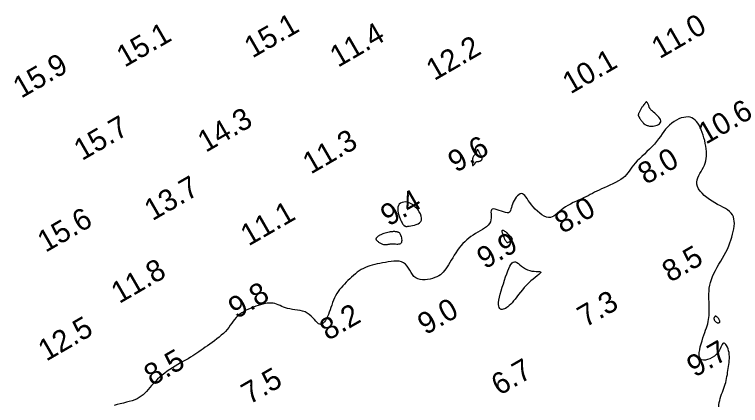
# Model space of a CAD drawing. Extents: x 3024098 to 3056816, y 418252 to 509144.
# Drawn here: x 3034767.2 to 3034935.9, y 418941.8 to 419032.6 of the extents above; entities that cross this region are included whole.
import ezdxf

# ---------------------------------------------------------------- set-up
doc = ezdxf.new("R2010")
doc.units = 0
doc.layers.add('V-CHAN-CONT-EL10', color=7, linetype='Continuous')
doc.layers.add('V-TOPO-SOUN-0911', color=7, linetype='Continuous')

msp = doc.modelspace()

# ---------------------------------------------------------------- linework, layer by layer
at = {"layer": 'V-CHAN-CONT-EL10'}
for points in [[(3034913.33, 419007.34), (3034913.39, 419007.27), (3034913.45, 419007.21), (3034913.52, 419007.16), (3034913.59, 419007.11), (3034913.67, 419007.06), (3034913.76, 419007.01), (3034913.88, 419006.96), (3034914.01, 419006.89), (3034914.17, 419006.83), (3034914.34, 419006.77), (3034914.54, 419006.72), (3034914.77, 419006.67), (3034915.02, 419006.65), (3034915.29, 419006.64), (3034915.58, 419006.67), (3034915.9, 419006.72), (3034916.22, 419006.8), (3034916.54, 419006.91), (3034916.83, 419007.05), (3034917.07, 419007.22), (3034917.26, 419007.41), (3034917.38, 419007.64), (3034917.4, 419007.89), (3034917.31, 419008.17), (3034917.15, 419008.46), (3034916.91, 419008.77), (3034916.63, 419009.07), (3034916.32, 419009.37), (3034916, 419009.65), (3034915.7, 419009.91), (3034915.44, 419010.13), (3034915.23, 419010.32), (3034915.07, 419010.47), (3034914.94, 419010.6), (3034914.85, 419010.71), (3034914.79, 419010.8), (3034914.74, 419010.9), (3034914.7, 419011.01), (3034914.66, 419011.13), (3034914.61, 419011.27), (3034914.56, 419011.42), (3034914.5, 419011.58), (3034914.43, 419011.74), (3034914.37, 419011.9), (3034914.3, 419012.03), (3034914.23, 419012.15), (3034914.16, 419012.22), (3034914.09, 419012.26), (3034914.02, 419012.27), (3034913.96, 419012.25), (3034913.89, 419012.21), (3034913.83, 419012.15), (3034913.78, 419012.08), (3034913.73, 419012.01), (3034913.68, 419011.94), (3034913.64, 419011.88), (3034913.6, 419011.83), (3034913.56, 419011.78), (3034913.53, 419011.73), (3034913.48, 419011.68), (3034913.44, 419011.63), (3034913.39, 419011.56), (3034913.33, 419011.48), (3034913.26, 419011.39), (3034913.18, 419011.28), (3034913.09, 419011.17), (3034913, 419011.04), (3034912.91, 419010.9), (3034912.81, 419010.75), (3034912.72, 419010.6), (3034912.63, 419010.44), (3034912.55, 419010.29), (3034912.47, 419010.13), (3034912.39, 419009.97), (3034912.33, 419009.82), (3034912.27, 419009.68), (3034912.22, 419009.55), (3034912.19, 419009.43), (3034912.16, 419009.33), (3034912.14, 419009.25), (3034912.14, 419009.18), (3034912.14, 419009.13), (3034912.15, 419009.08), (3034912.17, 419009.05), (3034912.19, 419009.01), (3034912.22, 419008.97), (3034912.24, 419008.93), (3034912.27, 419008.89), (3034912.3, 419008.83), (3034912.34, 419008.77), (3034912.37, 419008.7), (3034912.42, 419008.62), (3034912.46, 419008.53), (3034912.52, 419008.43), (3034912.58, 419008.33), (3034912.66, 419008.21), (3034912.74, 419008.1), (3034912.83, 419007.97), (3034912.92, 419007.85), (3034913.01, 419007.73), (3034913.1, 419007.62), (3034913.18, 419007.52), (3034913.26, 419007.42)], [(3034873.71, 418997.51), (3034873.74, 418997.52), (3034873.78, 418997.54), (3034873.82, 418997.57), (3034873.87, 418997.61), (3034873.91, 418997.65), (3034873.96, 418997.71), (3034874.01, 418997.77), (3034874.06, 418997.84), (3034874.11, 418997.92), (3034874.16, 418997.99), (3034874.21, 418998.08), (3034874.27, 418998.15), (3034874.33, 418998.23), (3034874.39, 418998.29), (3034874.46, 418998.34), (3034874.54, 418998.38), (3034874.63, 418998.41), (3034874.72, 418998.42), (3034874.81, 418998.44), (3034874.9, 418998.45), (3034875, 418998.46), (3034875.1, 418998.47), (3034875.19, 418998.49), (3034875.29, 418998.52), (3034875.38, 418998.55), (3034875.46, 418998.59), (3034875.54, 418998.64), (3034875.62, 418998.69), (3034875.69, 418998.75), (3034875.74, 418998.81), (3034875.79, 418998.87), (3034875.82, 418998.93), (3034875.84, 418999), (3034875.85, 418999.07), (3034875.85, 418999.15), (3034875.83, 418999.23), (3034875.81, 418999.33), (3034875.77, 418999.44), (3034875.71, 418999.57), (3034875.65, 418999.7), (3034875.58, 418999.85), (3034875.5, 419000.01), (3034875.41, 419000.17), (3034875.33, 419000.32), (3034875.25, 419000.47), (3034875.17, 419000.61), (3034875.11, 419000.73), (3034875.05, 419000.82), (3034875, 419000.9), (3034874.97, 419000.97), (3034874.93, 419001.01), (3034874.91, 419001.05), (3034874.88, 419001.08), (3034874.86, 419001.1), (3034874.84, 419001.12), (3034874.82, 419001.14), (3034874.79, 419001.16), (3034874.77, 419001.17), (3034874.74, 419001.18), (3034874.72, 419001.19), (3034874.69, 419001.19), (3034874.67, 419001.18), (3034874.65, 419001.16), (3034874.63, 419001.14), (3034874.62, 419001.11), (3034874.6, 419001.07), (3034874.59, 419001.03), (3034874.58, 419000.99), (3034874.58, 419000.94), (3034874.57, 419000.9), (3034874.57, 419000.86), (3034874.57, 419000.82), (3034874.57, 419000.79), (3034874.57, 419000.76), (3034874.57, 419000.73), (3034874.57, 419000.7), (3034874.56, 419000.68), (3034874.56, 419000.66), (3034874.56, 419000.64), (3034874.55, 419000.62), (3034874.54, 419000.59), (3034874.52, 419000.57), (3034874.49, 419000.53), (3034874.46, 419000.49), (3034874.42, 419000.43), (3034874.36, 419000.36), (3034874.3, 419000.28), (3034874.22, 419000.17), (3034874.13, 419000.05), (3034874.04, 418999.92), (3034873.94, 418999.78), (3034873.85, 418999.64), (3034873.77, 418999.49), (3034873.7, 418999.35), (3034873.65, 418999.23), (3034873.61, 418999.11), (3034873.59, 418999), (3034873.59, 418998.9), (3034873.6, 418998.81), (3034873.61, 418998.72), (3034873.62, 418998.64), (3034873.64, 418998.55), (3034873.65, 418998.45), (3034873.66, 418998.36), (3034873.66, 418998.26), (3034873.65, 418998.15), (3034873.65, 418998.05), (3034873.64, 418997.95), (3034873.63, 418997.86), (3034873.62, 418997.78), (3034873.61, 418997.7), (3034873.6, 418997.64), (3034873.6, 418997.59), (3034873.6, 418997.55), (3034873.61, 418997.53), (3034873.62, 418997.51), (3034873.63, 418997.5), (3034873.65, 418997.49), (3034873.68, 418997.5)], [(3034861.76, 418985.27), (3034861.68, 418985.75), (3034861.49, 418986.26), (3034861.21, 418986.78), (3034860.87, 418987.29), (3034860.46, 418987.77), (3034860.01, 418988.19), (3034859.53, 418988.54), (3034859.04, 418988.8), (3034858.55, 418988.97), (3034858.08, 418989.04), (3034857.63, 418989.03), (3034857.22, 418988.94), (3034856.86, 418988.77), (3034856.58, 418988.53), (3034856.37, 418988.22), (3034856.25, 418987.84), (3034856.21, 418987.41), (3034856.24, 418986.95), (3034856.33, 418986.47), (3034856.45, 418985.99), (3034856.6, 418985.53), (3034856.77, 418985.1), (3034856.93, 418984.73), (3034857.09, 418984.42), (3034857.23, 418984.17), (3034857.36, 418983.97), (3034857.48, 418983.81), (3034857.58, 418983.7), (3034857.68, 418983.61), (3034857.76, 418983.54), (3034857.83, 418983.49), (3034857.89, 418983.45), (3034857.94, 418983.42), (3034858.01, 418983.39), (3034858.1, 418983.37), (3034858.22, 418983.37), (3034858.39, 418983.38), (3034858.6, 418983.4), (3034858.89, 418983.43), (3034859.25, 418983.48), (3034859.66, 418983.55), (3034860.1, 418983.65), (3034860.53, 418983.78), (3034860.94, 418983.96), (3034861.29, 418984.2), (3034861.56, 418984.49), (3034861.72, 418984.85)], [(3034855.45, 418979.32), (3034855.71, 418979.3), (3034855.98, 418979.28), (3034856.24, 418979.27), (3034856.49, 418979.29), (3034856.72, 418979.33), (3034856.91, 418979.41), (3034857.06, 418979.54), (3034857.16, 418979.72), (3034857.21, 418979.95), (3034857.22, 418980.2), (3034857.19, 418980.47), (3034857.14, 418980.75), (3034857.07, 418981.01), (3034856.98, 418981.26), (3034856.89, 418981.48), (3034856.79, 418981.65), (3034856.7, 418981.78), (3034856.6, 418981.88), (3034856.5, 418981.95), (3034856.4, 418981.99), (3034856.3, 418982.03), (3034856.19, 418982.05), (3034856.08, 418982.07), (3034855.96, 418982.09), (3034855.84, 418982.11), (3034855.71, 418982.13), (3034855.56, 418982.15), (3034855.39, 418982.15), (3034855.2, 418982.15), (3034854.99, 418982.14), (3034854.76, 418982.11), (3034854.49, 418982.07), (3034854.21, 418982.01), (3034853.9, 418981.95), (3034853.6, 418981.87), (3034853.3, 418981.79), (3034853, 418981.7), (3034852.73, 418981.61), (3034852.49, 418981.52), (3034852.28, 418981.43), (3034852.1, 418981.35), (3034851.94, 418981.26), (3034851.82, 418981.18), (3034851.71, 418981.11), (3034851.62, 418981.04), (3034851.55, 418980.97), (3034851.48, 418980.9), (3034851.42, 418980.84), (3034851.36, 418980.78), (3034851.31, 418980.73), (3034851.27, 418980.68), (3034851.23, 418980.63), (3034851.21, 418980.58), (3034851.19, 418980.53), (3034851.17, 418980.48), (3034851.17, 418980.44), (3034851.17, 418980.39), (3034851.19, 418980.34), (3034851.21, 418980.29), (3034851.25, 418980.23), (3034851.3, 418980.17), (3034851.37, 418980.1), (3034851.45, 418980.02), (3034851.55, 418979.93), (3034851.66, 418979.84), (3034851.78, 418979.73), (3034851.92, 418979.63), (3034852.07, 418979.54), (3034852.22, 418979.44), (3034852.38, 418979.36), (3034852.55, 418979.29), (3034852.71, 418979.23), (3034852.88, 418979.19), (3034853.05, 418979.17), (3034853.22, 418979.15), (3034853.39, 418979.14), (3034853.55, 418979.15), (3034853.71, 418979.16), (3034853.87, 418979.18), (3034854.01, 418979.21), (3034854.15, 418979.23), (3034854.3, 418979.26), (3034854.45, 418979.29), (3034854.61, 418979.31), (3034854.79, 418979.33), (3034854.98, 418979.34), (3034855.2, 418979.34)], [(3034881.4, 418979.87), (3034881.32, 418980.02), (3034881.23, 418980.19), (3034881.13, 418980.38), (3034881.04, 418980.59), (3034880.95, 418980.8), (3034880.86, 418981.03), (3034880.77, 418981.24), (3034880.7, 418981.46), (3034880.63, 418981.67), (3034880.57, 418981.86), (3034880.53, 418982.04), (3034880.5, 418982.19), (3034880.5, 418982.32), (3034880.51, 418982.42), (3034880.54, 418982.48), (3034880.6, 418982.51), (3034880.67, 418982.51), (3034880.76, 418982.47), (3034880.86, 418982.42), (3034880.97, 418982.36), (3034881.07, 418982.29), (3034881.17, 418982.22), (3034881.25, 418982.16), (3034881.33, 418982.11), (3034881.38, 418982.08), (3034881.43, 418982.05), (3034881.46, 418982.03), (3034881.49, 418982.01), (3034881.51, 418981.99), (3034881.52, 418981.98), (3034881.54, 418981.96), (3034881.55, 418981.94), (3034881.57, 418981.91), (3034881.59, 418981.87), (3034881.62, 418981.83), (3034881.67, 418981.77), (3034881.72, 418981.71), (3034881.8, 418981.63), (3034881.9, 418981.54), (3034882.02, 418981.43), (3034882.15, 418981.32), (3034882.29, 418981.19), (3034882.43, 418981.06), (3034882.56, 418980.92), (3034882.67, 418980.79), (3034882.75, 418980.65), (3034882.79, 418980.52), (3034882.79, 418980.4), (3034882.75, 418980.28), (3034882.68, 418980.17), (3034882.58, 418980.07), (3034882.47, 418979.97), (3034882.35, 418979.89), (3034882.23, 418979.81), (3034882.12, 418979.74), (3034882.02, 418979.68), (3034881.93, 418979.63), (3034881.85, 418979.6), (3034881.77, 418979.58), (3034881.7, 418979.58), (3034881.63, 418979.61), (3034881.56, 418979.67), (3034881.49, 418979.75)], [(3034881.56, 418972.36), (3034881.81, 418973.03), (3034882.05, 418973.62), (3034882.29, 418974.14), (3034882.54, 418974.56), (3034882.79, 418974.88), (3034883.05, 418975.09), (3034883.33, 418975.17), (3034883.63, 418975.12), (3034883.94, 418974.96), (3034884.28, 418974.73), (3034884.64, 418974.43), (3034885.03, 418974.11), (3034885.45, 418973.79), (3034885.9, 418973.5), (3034886.39, 418973.27), (3034886.9, 418973.1), (3034887.43, 418973), (3034887.95, 418972.95), (3034888.43, 418972.93), (3034888.85, 418972.91), (3034889.19, 418972.89), (3034889.42, 418972.85), (3034889.52, 418972.77), (3034889.47, 418972.63), (3034889.29, 418972.43), (3034889, 418972.18), (3034888.61, 418971.88), (3034888.16, 418971.53), (3034887.67, 418971.13), (3034887.15, 418970.7), (3034886.63, 418970.22), (3034886.13, 418969.71), (3034885.65, 418969.18), (3034885.19, 418968.63), (3034884.75, 418968.08), (3034884.32, 418967.53), (3034883.92, 418967.01), (3034883.53, 418966.51), (3034883.16, 418966.05), (3034882.81, 418965.65), (3034882.48, 418965.29), (3034882.16, 418964.98), (3034881.85, 418964.72), (3034881.56, 418964.51), (3034881.28, 418964.34), (3034881.02, 418964.21), (3034880.76, 418964.13), (3034880.52, 418964.1), (3034880.29, 418964.11), (3034880.09, 418964.18), (3034879.92, 418964.32), (3034879.78, 418964.53), (3034879.69, 418964.82), (3034879.65, 418965.2), (3034879.67, 418965.68), (3034879.75, 418966.26), (3034879.88, 418966.92), (3034880.06, 418967.65), (3034880.28, 418968.43), (3034880.52, 418969.23), (3034880.78, 418970.05), (3034881.04, 418970.85), (3034881.31, 418971.63)], [(3034930.62, 418960.97), (3034930.73, 418960.96), (3034930.82, 418960.96), (3034930.9, 418960.99), (3034930.97, 418961.02), (3034931.03, 418961.08), (3034931.07, 418961.14), (3034931.08, 418961.23), (3034931.08, 418961.32), (3034931.06, 418961.42), (3034931.02, 418961.53), (3034930.97, 418961.64), (3034930.91, 418961.76), (3034930.83, 418961.87), (3034930.76, 418961.98), (3034930.68, 418962.09), (3034930.6, 418962.19), (3034930.51, 418962.28), (3034930.43, 418962.36), (3034930.35, 418962.42), (3034930.27, 418962.47), (3034930.19, 418962.5), (3034930.11, 418962.51), (3034930.04, 418962.49), (3034929.96, 418962.46), (3034929.9, 418962.4), (3034929.84, 418962.33), (3034929.79, 418962.24), (3034929.75, 418962.14), (3034929.73, 418962.03), (3034929.73, 418961.91), (3034929.76, 418961.79), (3034929.81, 418961.66), (3034929.87, 418961.54), (3034929.96, 418961.43), (3034930.06, 418961.32), (3034930.16, 418961.22), (3034930.28, 418961.13), (3034930.4, 418961.06), (3034930.51, 418961.01)]]:
    msp.add_lwpolyline(points, close=True, dxfattribs=at)
msp.add_lwpolyline([(3034930.83, 418941.46), (3034930.88, 418941.97), (3034930.96, 418942.47), (3034931.06, 418942.96), (3034931.19, 418943.44), (3034931.34, 418943.92), (3034931.5, 418944.4), (3034931.68, 418944.87), (3034931.85, 418945.33), (3034932.03, 418945.79), (3034932.19, 418946.25), (3034932.34, 418946.71), (3034932.47, 418947.16), (3034932.58, 418947.61), (3034932.68, 418948.06), (3034932.76, 418948.52), (3034932.84, 418948.97), (3034932.91, 418949.42), (3034932.98, 418949.88), (3034933.04, 418950.34), (3034933.11, 418950.8), (3034933.18, 418951.27), (3034933.25, 418951.74), (3034933.29, 418952.21), (3034933.32, 418952.67), (3034933.33, 418953.14), (3034933.3, 418953.6), (3034933.24, 418954.06), (3034933.14, 418954.51), (3034933, 418954.94), (3034932.84, 418955.34), (3034932.66, 418955.68), (3034932.47, 418955.97), (3034932.28, 418956.17), (3034932.1, 418956.28), (3034931.93, 418956.29), (3034931.79, 418956.18), (3034931.65, 418955.96), (3034931.51, 418955.67), (3034931.35, 418955.31), (3034931.16, 418954.91), (3034930.93, 418954.48), (3034930.64, 418954.05), (3034930.27, 418953.63), (3034929.83, 418953.25), (3034929.33, 418952.92), (3034928.8, 418952.64), (3034928.26, 418952.44), (3034927.74, 418952.33), (3034927.27, 418952.32), (3034926.87, 418952.42), (3034926.57, 418952.65), (3034926.38, 418953.02), (3034926.3, 418953.49), (3034926.32, 418954.06), (3034926.41, 418954.7), (3034926.56, 418955.39), (3034926.74, 418956.09), (3034926.96, 418956.8), (3034927.18, 418957.48), (3034927.4, 418958.11), (3034927.6, 418958.7), (3034927.79, 418959.26), (3034927.97, 418959.78), (3034928.13, 418960.29), (3034928.28, 418960.77), (3034928.4, 418961.25), (3034928.49, 418961.73), (3034928.56, 418962.2), (3034928.61, 418962.69), (3034928.63, 418963.18), (3034928.65, 418963.68), (3034928.64, 418964.2), (3034928.63, 418964.73), (3034928.61, 418965.29), (3034928.59, 418965.86), (3034928.57, 418966.46), (3034928.56, 418967.07), (3034928.56, 418967.71), (3034928.59, 418968.36), (3034928.65, 418969.02), (3034928.75, 418969.7), (3034928.91, 418970.38), (3034929.12, 418971.07), (3034929.39, 418971.77), (3034929.72, 418972.46), (3034930.08, 418973.16), (3034930.48, 418973.87), (3034930.9, 418974.57), (3034931.32, 418975.28), (3034931.74, 418975.99), (3034932.13, 418976.7), (3034932.5, 418977.41), (3034932.84, 418978.12), (3034933.15, 418978.82), (3034933.42, 418979.52), (3034933.67, 418980.21), (3034933.88, 418980.89), (3034934.07, 418981.55), (3034934.22, 418982.2), (3034934.34, 418982.82), (3034934.43, 418983.43), (3034934.47, 418984.01), (3034934.46, 418984.56), (3034934.38, 418985.08), (3034934.25, 418985.57), (3034934.04, 418986.03), (3034933.74, 418986.45), (3034933.37, 418986.83), (3034932.91, 418987.18), (3034932.4, 418987.51), (3034931.83, 418987.84), (3034931.23, 418988.16), (3034930.59, 418988.49), (3034929.95, 418988.85), (3034929.3, 418989.23), (3034928.66, 418989.64), (3034928.05, 418990.09), (3034927.48, 418990.57), (3034926.96, 418991.07), (3034926.51, 418991.58), (3034926.15, 418992.1), (3034925.88, 418992.62), (3034925.73, 418993.15), (3034925.71, 418993.66), (3034925.79, 418994.16), (3034925.95, 418994.66), (3034926.18, 418995.15), (3034926.45, 418995.64), (3034926.74, 418996.13), (3034927.02, 418996.61), (3034927.29, 418997.1), (3034927.5, 418997.59), (3034927.68, 418998.09), (3034927.81, 418998.59), (3034927.9, 418999.11), (3034927.96, 418999.64), (3034927.98, 419000.19), (3034927.96, 419000.77), (3034927.9, 419001.37), (3034927.82, 419001.99), (3034927.71, 419002.64), (3034927.57, 419003.29), (3034927.4, 419003.94), (3034927.21, 419004.59), (3034927.01, 419005.21), (3034926.78, 419005.81), (3034926.53, 419006.36), (3034926.27, 419006.87), (3034925.99, 419007.33), (3034925.69, 419007.73), (3034925.37, 419008.07), (3034925.01, 419008.35), (3034924.62, 419008.56), (3034924.2, 419008.71), (3034923.74, 419008.78), (3034923.23, 419008.77), (3034922.7, 419008.69), (3034922.14, 419008.54), (3034921.57, 419008.32), (3034921, 419008.05), (3034920.45, 419007.72), (3034919.91, 419007.34), (3034919.4, 419006.91), (3034918.94, 419006.44), (3034918.5, 419005.94), (3034918.09, 419005.4), (3034917.68, 419004.84), (3034917.27, 419004.26), (3034916.84, 419003.67), (3034916.38, 419003.08), (3034915.88, 419002.48), (3034915.34, 419001.89), (3034914.76, 419001.31), (3034914.16, 419000.74), (3034913.56, 419000.18), (3034912.97, 418999.63), (3034912.4, 418999.09), (3034911.87, 418998.57), (3034911.4, 418998.06), (3034911, 418997.58), (3034910.65, 418997.1), (3034910.34, 418996.65), (3034910.04, 418996.21), (3034909.73, 418995.79), (3034909.4, 418995.39), (3034909.03, 418994.99), (3034908.59, 418994.62), (3034908.08, 418994.26), (3034907.51, 418993.92), (3034906.88, 418993.58), (3034906.23, 418993.26), (3034905.55, 418992.95), (3034904.88, 418992.65), (3034904.23, 418992.36), (3034903.6, 418992.08), (3034903.02, 418991.81), (3034902.48, 418991.54), (3034901.97, 418991.28), (3034901.47, 418991.02), (3034900.98, 418990.76), (3034900.48, 418990.5), (3034899.97, 418990.24), (3034899.43, 418989.98), (3034898.85, 418989.72), (3034898.25, 418989.45), (3034897.62, 418989.17), (3034897, 418988.88), (3034896.38, 418988.57), (3034895.78, 418988.25), (3034895.2, 418987.91), (3034894.67, 418987.55), (3034894.18, 418987.16), (3034893.73, 418986.78), (3034893.31, 418986.4), (3034892.91, 418986.06), (3034892.52, 418985.78), (3034892.12, 418985.56), (3034891.7, 418985.43), (3034891.25, 418985.42), (3034890.78, 418985.52), (3034890.27, 418985.74), (3034889.75, 418986.05), (3034889.22, 418986.44), (3034888.71, 418986.88), (3034888.2, 418987.37), (3034887.73, 418987.88), (3034887.3, 418988.4), (3034886.92, 418988.9), (3034886.58, 418989.38), (3034886.28, 418989.82), (3034886, 418990.2), (3034885.73, 418990.53), (3034885.48, 418990.77), (3034885.22, 418990.92), (3034884.96, 418990.97), (3034884.67, 418990.9), (3034884.38, 418990.73), (3034884.08, 418990.48), (3034883.79, 418990.16), (3034883.52, 418989.79), (3034883.27, 418989.38), (3034883.05, 418988.96), (3034882.87, 418988.53), (3034882.74, 418988.12), (3034882.64, 418987.74), (3034882.54, 418987.39), (3034882.45, 418987.09), (3034882.33, 418986.84), (3034882.17, 418986.65), (3034881.95, 418986.54), (3034881.65, 418986.52), (3034881.27, 418986.59), (3034880.81, 418986.72), (3034880.32, 418986.89), (3034879.81, 418987.08), (3034879.31, 418987.25), (3034878.86, 418987.38), (3034878.47, 418987.43), (3034878.18, 418987.4), (3034878, 418987.24), (3034877.92, 418986.99), (3034877.9, 418986.65), (3034877.92, 418986.25), (3034877.94, 418985.81), (3034877.94, 418985.34), (3034877.9, 418984.88), (3034877.77, 418984.43), (3034877.55, 418984.02), (3034877.23, 418983.65), (3034876.84, 418983.3), (3034876.39, 418982.97), (3034875.89, 418982.65), (3034875.37, 418982.34), (3034874.82, 418982.03), (3034874.28, 418981.7), (3034873.75, 418981.36), (3034873.23, 418981.01), (3034872.74, 418980.63), (3034872.26, 418980.23), (3034871.79, 418979.81), (3034871.35, 418979.36), (3034870.92, 418978.88), (3034870.5, 418978.37), (3034870.11, 418977.82), (3034869.73, 418977.26), (3034869.37, 418976.67), (3034869.02, 418976.09), (3034868.68, 418975.52), (3034868.36, 418974.96), (3034868.04, 418974.43), (3034867.74, 418973.95), (3034867.43, 418973.5), (3034867.13, 418973.11), (3034866.82, 418972.76), (3034866.49, 418972.44), (3034866.14, 418972.16), (3034865.76, 418971.91), (3034865.33, 418971.68), (3034864.86, 418971.47), (3034864.33, 418971.29), (3034863.76, 418971.13), (3034863.17, 418971.01), (3034862.57, 418970.94), (3034861.98, 418970.94), (3034861.41, 418971.01), (3034860.88, 418971.16), (3034860.4, 418971.41), (3034860, 418971.76), (3034859.64, 418972.19), (3034859.32, 418972.67), (3034859.01, 418973.18), (3034858.71, 418973.69), (3034858.38, 418974.16), (3034858.02, 418974.58), (3034857.6, 418974.92), (3034857.12, 418975.15), (3034856.57, 418975.28), (3034855.97, 418975.33), (3034855.34, 418975.32), (3034854.68, 418975.25), (3034854.02, 418975.15), (3034853.35, 418975.02), (3034852.69, 418974.89), (3034852.06, 418974.76), (3034851.46, 418974.64), (3034850.87, 418974.51), (3034850.31, 418974.37), (3034849.77, 418974.22), (3034849.24, 418974.04), (3034848.73, 418973.84), (3034848.24, 418973.61), (3034847.75, 418973.34), (3034847.28, 418973.04), (3034846.83, 418972.71), (3034846.38, 418972.36), (3034845.94, 418971.99), (3034845.5, 418971.6), (3034845.08, 418971.2), (3034844.66, 418970.8), (3034844.25, 418970.39), (3034843.84, 418969.98), (3034843.45, 418969.56), (3034843.07, 418969.13), (3034842.71, 418968.69), (3034842.38, 418968.23), (3034842.06, 418967.76), (3034841.77, 418967.27), (3034841.52, 418966.75), (3034841.29, 418966.21), (3034841.08, 418965.66), (3034840.88, 418965.1), (3034840.69, 418964.55), (3034840.5, 418963.99), (3034840.31, 418963.45), (3034840.11, 418962.93), (3034839.89, 418962.42), (3034839.67, 418961.96), (3034839.43, 418961.54), (3034839.18, 418961.18), (3034838.92, 418960.9), (3034838.65, 418960.7), (3034838.38, 418960.61), (3034838.09, 418960.64), (3034837.81, 418960.78), (3034837.51, 418961.03), (3034837.19, 418961.36), (3034836.86, 418961.74), (3034836.5, 418962.14), (3034836.1, 418962.54), (3034835.67, 418962.92), (3034835.19, 418963.24), (3034834.67, 418963.5), (3034834.11, 418963.69), (3034833.52, 418963.83), (3034832.93, 418963.94), (3034832.33, 418964.02), (3034831.74, 418964.1), (3034831.17, 418964.19), (3034830.64, 418964.3), (3034830.14, 418964.44), (3034829.69, 418964.61), (3034829.26, 418964.79), (3034828.86, 418964.97), (3034828.46, 418965.15), (3034828.07, 418965.31), (3034827.67, 418965.44), (3034827.25, 418965.53), (3034826.81, 418965.58), (3034826.35, 418965.57), (3034825.88, 418965.53), (3034825.38, 418965.45), (3034824.86, 418965.33), (3034824.33, 418965.19), (3034823.79, 418965.03), (3034823.24, 418964.84), (3034822.69, 418964.64), (3034822.13, 418964.42), (3034821.57, 418964.18), (3034821.03, 418963.91), (3034820.5, 418963.63), (3034820, 418963.32), (3034819.52, 418962.98), (3034819.09, 418962.61), (3034818.69, 418962.21), (3034818.32, 418961.78), (3034817.98, 418961.33), (3034817.64, 418960.87), (3034817.3, 418960.4), (3034816.95, 418959.92), (3034816.58, 418959.44), (3034816.16, 418958.98), (3034815.71, 418958.52), (3034815.22, 418958.08), (3034814.7, 418957.65), (3034814.16, 418957.23), (3034813.61, 418956.82), (3034813.06, 418956.43), (3034812.52, 418956.05), (3034811.98, 418955.67), (3034811.48, 418955.31), (3034810.98, 418954.96), (3034810.5, 418954.61), (3034810.02, 418954.28), (3034809.55, 418953.95), (3034809.06, 418953.62), (3034808.56, 418953.29), (3034808.03, 418952.97), (3034807.48, 418952.65), (3034806.91, 418952.32), (3034806.31, 418951.99), (3034805.71, 418951.66), (3034805.09, 418951.3), (3034804.48, 418950.94), (3034803.86, 418950.55), (3034803.25, 418950.15), (3034802.65, 418949.72), (3034802.06, 418949.28), (3034801.49, 418948.81), (3034800.94, 418948.34), (3034800.41, 418947.86), (3034799.91, 418947.37), (3034799.43, 418946.89), (3034798.99, 418946.41), (3034798.58, 418945.95), (3034798.19, 418945.5), (3034797.81, 418945.06), (3034797.43, 418944.65), (3034797.03, 418944.27), (3034796.62, 418943.92), (3034796.16, 418943.6), (3034795.66, 418943.32), (3034795.1, 418943.08), (3034794.48, 418942.87), (3034793.83, 418942.69), (3034793.15, 418942.52), (3034792.45, 418942.35), (3034791.73, 418942.18), (3034791.02, 418941.98), (3034790.31, 418941.76)], dxfattribs=at)

# ---------------------------------------------------------------- texts
at = {"layer": 'V-TOPO-SOUN-0911'}
for s, p in [('15.1 ', (3034822.44, 419022.33)), ('11.0 ', (3034917.1, 419022.18)), ('15.1 ', (3034792.75, 419020.2)), ('11.4 ', (3034842.34, 419020.18)), ('12.2 ', (3034864.72, 419017.1)), ('10.1 ', (3034896.39, 419014)), ('15.9 ', (3034768.69, 419013)), ('10.6 ', (3034927.84, 419002.31)), ('14.3 ', (3034811.6, 419000.43)), ('15.7 ', (3034782.83, 418998.53)), ('11.3 ', (3034836.01, 418995.38)), ('9.6', (3034869.77, 418995.75)), ('8.0', (3034913.91, 418992.96)), ('13.7 ', (3034799.2, 418984.55)), ('9.4', (3034854.09, 418983.28)), ('8.0', (3034894.55, 418981.57)), ('11.1 ', (3034821.56, 418978.7)), ('15.6 ', (3034774.36, 418977.21)), ('9.9', (3034876.49, 418973.34)), ('8.5', (3034919.56, 418970.26)), ('11.8 ', (3034791.49, 418965.33)), ('9.8', (3034818.72, 418961.79)), ('7.3', (3034899.85, 418959.82)), ('9.0', (3034862.7, 418958.05)), ('8.2', (3034839.98, 418956.74)), ('12.5 ', (3034774.52, 418951.94)), ('9.7', (3034925.28, 418948.21)), ('8.5', (3034799.12, 418946.21)), ('6.7', (3034879.84, 418943.98)), ('7.5', (3034821.73, 418941.91))]:
    msp.add_text(s, height=5, rotation=30, dxfattribs=at).set_placement(p)

doc.saveas('drawing.dxf')
